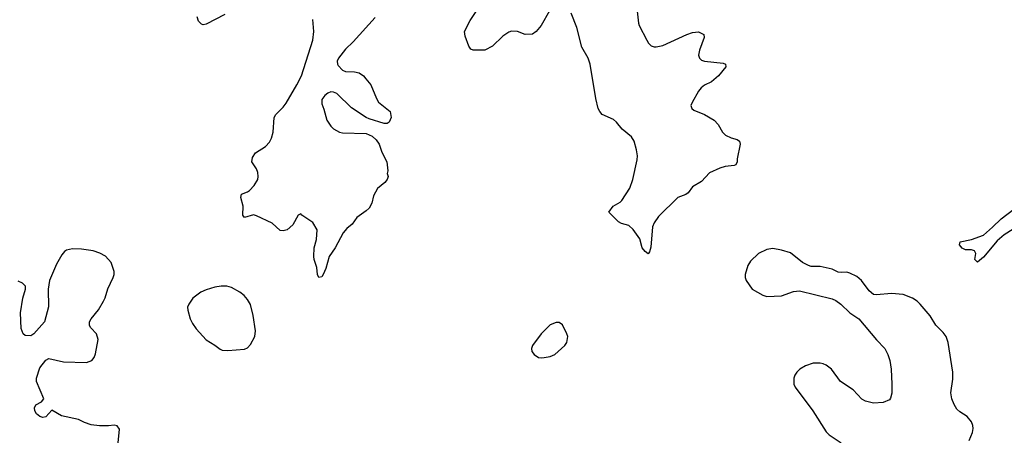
# Model space of a CAD drawing. Header units: inches. Extents: x 2134017 to 2292458, y 756222 to 916513.
# Tile 361 of 387: x 2262654 to 2269291, y 855684 to 858489. Entities that reach past the tile are written whole.
import ezdxf

# ---------------------------------------------------------------- set-up
doc = ezdxf.new("R2010")
doc.units = ezdxf.units.IN
doc.header["$MEASUREMENT"] = 0
doc.layers.add('C2865', color=7, linetype='Continuous')

msp = doc.modelspace()

# ---------------------------------------------------------------- linework, layer by layer
at = {"layer": 'C2865', "color": 5}
for points, elevation in [([(2266804, 858650), (2266826.1, 858466.1), (2266830.4, 858449.6), (2266880.3, 858350), (2266891.3, 858331.3), (2266910, 858312.4), (2266930, 858304.9), (2266945.1, 858305.1), (2266990, 858314.6), (2267150, 858390.2), (2267190, 858403.1), (2267230, 858408), (2267266, 858390), (2267267.7, 858370), (2267235.6, 858284.4), (2267230.4, 858250), (2267236.3, 858230), (2267250, 858216.3), (2267270.3, 858210.3), (2267395.9, 858195.9), (2267411.3, 858190), (2267414.8, 858170), (2267364.9, 858110), (2267316.3, 858070), (2267270, 858046.6), (2267247.4, 858030), (2267230, 858007.6), (2267185.7, 857930), (2267178.7, 857910), (2267183.8, 857890), (2267198.3, 857878.3), (2267271, 857850), (2267334.8, 857810), (2267362.5, 857782.5), (2267391.3, 857730), (2267411.3, 857710), (2267450, 857691), (2267490, 857681), (2267504.7, 857670), (2267510.8, 857650), (2267491, 857550), (2267490.7, 857529.3), (2267482, 857510), (2267470, 857504), (2267410, 857498), (2267372.5, 857487.5), (2267303.4, 857456.6), (2267250, 857397), (2267190, 857361.2), (2267159.9, 857320.1), (2267144.7, 857310), (2267090, 857289.3), (2266959, 857161), (2266930, 857117.2), (2266919.5, 857090), (2266907.2, 856952.8), (2266898.7, 856921.3), (2266890.5, 856909.5), (2266870, 856923.7), (2266850, 856949.2), (2266833, 857010), (2266790, 857072.3), (2266759.1, 857099.1), (2266710, 857113.2), (2266690, 857124), (2266626, 857190), (2266653.2, 857230), (2266702.5, 857257.5), (2266712.1, 857267.9), (2266767.5, 857352.5), (2266787.2, 857410), (2266817, 857543), (2266818.4, 857570), (2266812.6, 857610), (2266796.3, 857670), (2266777.7, 857697.7), (2266714.4, 857750), (2266676.8, 857796.8), (2266655.8, 857815.8), (2266581.1, 857850), (2266563.5, 857870), (2266553.7, 857890), (2266537.5, 857957.5), (2266499.8, 858190), (2266484.7, 858230), (2266443.8, 858303.8), (2266410, 858437.4), (2266370, 858532.1)], 280), ([(2264036.6, 858523.4), (2263910, 858459.3), (2263890, 858454), (2263879, 858459), (2263860.2, 858480.2), (2263849, 858509)], 280), ([(2265050, 858503.7), (2264901, 858339), (2264850.1, 858290), (2264803.6, 858230), (2264794.6, 858210), (2264795.1, 858190), (2264800.2, 858180.2), (2264830, 858148.2), (2264850, 858140.2), (2264910, 858138), (2264941, 858130), (2264970.3, 858110.3), (2264987.7, 858090), (2265020.7, 858050), (2265058.3, 857958.3), (2265073.3, 857933.3), (2265150.8, 857870), (2265158, 857830), (2265143.6, 857796.4), (2265130, 857788.7), (2265110, 857789), (2265010, 857819.3), (2264990, 857829.3), (2264890, 857893.6), (2264791.8, 857990), (2264770, 857999.7), (2264750, 858001.3), (2264730, 857993), (2264710, 857977.6), (2264690.4, 857950), (2264690, 857921), (2264704.5, 857884.5), (2264724.6, 857810), (2264750, 857770.5), (2264770, 857752.2), (2264810, 857730.3), (2264830, 857724.6), (2264990, 857720.4), (2265030, 857702.4), (2265057.8, 857677.8), (2265077, 857650), (2265095.8, 857595.8), (2265127.7, 857530), (2265136, 857470), (2265131.3, 857450), (2265138, 857430), (2265131, 857410), (2265116, 857390), (2265064.7, 857350), (2265039.8, 857300.2), (2265026.8, 857250), (2265010, 857217.2), (2264990, 857198), (2264926.7, 857153.3), (2264894, 857110), (2264859.9, 857080.1), (2264834.8, 857050), (2264780.7, 856950), (2264740.7, 856890), (2264718, 856810), (2264700.5, 856770), (2264690, 856753.2), (2264670, 856749.2), (2264662, 856770), (2264656.9, 856816.9), (2264638.4, 856870), (2264636.9, 856890), (2264639.6, 856950), (2264654.7, 857005.3), (2264659.6, 857070), (2264630, 857121.2), (2264555.3, 857170), (2264550, 857178), (2264530, 857168.7), (2264494.4, 857105.6), (2264456, 857070), (2264430, 857063.7), (2264410, 857067), (2264355, 857115), (2264250, 857165.6), (2264230, 857172.3), (2264170, 857153.2), (2264158, 857170), (2264160.9, 857230), (2264145.2, 857290), (2264149.4, 857310.6), (2264190, 857327.3), (2264202.7, 857337.3), (2264235.1, 857370), (2264258.4, 857410), (2264262, 857430), (2264258.9, 857458.9), (2264250, 857482), (2264219, 857530), (2264222, 857558), (2264244, 857590), (2264310, 857633.4), (2264338, 857662), (2264350.9, 857689.1), (2264362.2, 857730), (2264368.4, 857830), (2264381.3, 857850), (2264430, 857897.7), (2264450, 857925.2), (2264522.7, 858050), (2264552.3, 858110), (2264630.7, 858350.7), (2264636.8, 858410), (2264629.7, 858489.7)], 280), ([(2266224, 858550), (2266169.1, 858450), (2266136, 858410), (2266110, 858392.1), (2266062, 858390), (2266010, 858409.7), (2265970, 858412.4), (2265950, 858404.7), (2265910, 858378), (2265840.5, 858310), (2265790, 858284.5), (2265710, 858282.9), (2265694, 858290), (2265680.7, 858310), (2265657.1, 858377.1), (2265653, 858410), (2265690, 858483.8), (2265730, 858545.3)], 280), ([(2269350, 857075.2), (2269290, 857037.7), (2269242.9, 856997.1), (2269150, 856885.6), (2269110, 856853.2), (2269093.2, 856870), (2269099.5, 856910), (2269089.5, 856929.5), (2269070, 856935.1), (2269030, 856935.6), (2269007.6, 856947.6), (2268989.4, 856970), (2268993.2, 856990), (2269070, 857005.5), (2269150, 857035.8), (2269212, 857088.1), (2269270, 857146.2), (2269354.4, 857210)], 280), ([(2263315.6, 855610), (2263326, 855726), (2263310, 855749), (2263290, 855752.3), (2263252.7, 855747.3), (2263192, 855748), (2263135.8, 855755.8), (2263091.1, 855771.1), (2263050, 855791.8), (2262935.1, 855815.1), (2262870, 855853.2), (2262830.4, 855809.7), (2262810, 855804.2), (2262789.6, 855810), (2262768, 855830), (2262756.3, 855850), (2262753.3, 855870), (2262762, 855890), (2262801.2, 855910), (2262816, 855930), (2262767.7, 856047.7), (2262767.2, 856070), (2262790, 856139.1), (2262829.8, 856190.2), (2262850, 856202.4), (2262950, 856179.1), (2263104.7, 856175.3), (2263141.2, 856190), (2263156.2, 856210), (2263165.6, 856234.4), (2263183.5, 856330), (2263171.2, 856370), (2263133.3, 856410), (2263124.7, 856424.8), (2263124.7, 856450), (2263135.6, 856470), (2263184, 856530), (2263219.7, 856590), (2263230, 856610.8), (2263247.3, 856672.7), (2263284.4, 856750), (2263291, 856770), (2263291.1, 856790), (2263269.8, 856849.8), (2263232, 856892), (2263193.7, 856913.7), (2263149.8, 856929.8), (2263070, 856941.4), (2263010, 856942.4), (2262970, 856933.5), (2262956.2, 856923.8), (2262937.9, 856902.1), (2262900.9, 856839.1), (2262855.2, 856730), (2262845.3, 856670), (2262848.3, 856551.7), (2262820.7, 856450), (2262750, 856369), (2262730, 856355.3), (2262690, 856358), (2262678, 856370), (2262664.7, 856404.7), (2262659, 856510), (2262676, 856610), (2262692, 856670), (2262692, 856690), (2262672.7, 856710), (2262643.3, 856723.3)], 320), ([(2269053.3, 855650), (2269076.2, 855703.8), (2269080.5, 855730), (2269079.6, 855750), (2269070, 855776), (2269039.5, 855810), (2268990, 855841.6), (2268970, 855860.7), (2268951.8, 855891.8), (2268938, 855930), (2268930.9, 855970), (2268942.8, 856062.8), (2268944.2, 856110), (2268911.3, 856311.3), (2268899.3, 856350), (2268879, 856379), (2268830, 856426.3), (2268791, 856491), (2268723.1, 856570), (2268703.1, 856590), (2268673, 856610), (2268610, 856634.8), (2268530, 856642.2), (2268430, 856631.2), (2268410, 856633.6), (2268379.5, 856659.5), (2268328.2, 856730), (2268295.7, 856755.7), (2268250, 856779.1), (2268230, 856785.7), (2268190, 856782.7), (2268170, 856785.7), (2268130, 856805.1), (2268050, 856824.2), (2267990, 856824.2), (2267970, 856829.6), (2267930, 856849.6), (2267850, 856915.1), (2267790, 856934.7), (2267730, 856944.2), (2267690, 856937.6), (2267634, 856910), (2267580.7, 856859.3), (2267562, 856830), (2267544.9, 856770), (2267544, 856750), (2267550.7, 856730), (2267590.8, 856670), (2267662.8, 856630), (2267690, 856622), (2267790, 856626.5), (2267870, 856653.8), (2267910, 856659.6), (2268130, 856604.6), (2268154.1, 856594.1), (2268188.2, 856570), (2268250, 856510.4), (2268310.2, 856470.2), (2268429.1, 856329.1), (2268484.9, 856270), (2268505.3, 856230), (2268518.7, 856190), (2268527.2, 856130), (2268533.1, 856030), (2268531.6, 855968.4), (2268524.2, 855935.8), (2268516.3, 855923.7), (2268473.7, 855906.3), (2268410, 855900.5), (2268354.3, 855914.3), (2268330, 855928), (2268271.3, 855990), (2268187.2, 856047.2), (2268126.3, 856130), (2268090, 856157.7), (2268070, 856166), (2268050, 856170.7), (2268002, 856170), (2267950, 856154), (2267913, 856130), (2267892.7, 856110), (2267878.4, 856090), (2267872.4, 856070), (2267872.7, 856030), (2267880.4, 856010), (2268000.3, 855850), (2268090, 855706.8), (2268110, 855687.3), (2268190, 855633)], 320)]:
    msp.add_lwpolyline(points, dxfattribs=dict(at, elevation=elevation))
at = {"layer": 'C2865', "color": 5, "elevation": 320}
for points in [[(2264011.6, 856691.6), (2263970, 856685), (2263910, 856667), (2263875.3, 856650), (2263822, 856610), (2263793.4, 856570), (2263786, 856550), (2263787.7, 856527.7), (2263803.7, 856470), (2263818.4, 856438.4), (2263842.6, 856402.6), (2263910, 856328.2), (2263970, 856292.4), (2264004.7, 856264.7), (2264019.3, 856259.3), (2264055.8, 856255.8), (2264170, 856264.4), (2264190, 856274.9), (2264210, 856296.3), (2264238.9, 856350), (2264244, 856390), (2264228.3, 856491.7), (2264210, 856566), (2264190, 856601.6), (2264167.3, 856627.3), (2264137.6, 856650), (2264081.2, 856681.2), (2264050, 856689.8)], [(2266290, 856445.2), (2266270, 856445.2), (2266230, 856429.2), (2266170, 856369.2), (2266111, 856290), (2266104.7, 856270), (2266106, 856250), (2266122.8, 856230), (2266152, 856210), (2266170, 856206), (2266190, 856208.2), (2266230, 856214.9), (2266261.2, 856230), (2266329.3, 856290), (2266340.9, 856310), (2266349.3, 856350), (2266342.7, 856370), (2266313.2, 856430)]]:
    msp.add_lwpolyline(points, close=True, dxfattribs=at)

doc.saveas('drawing.dxf')
